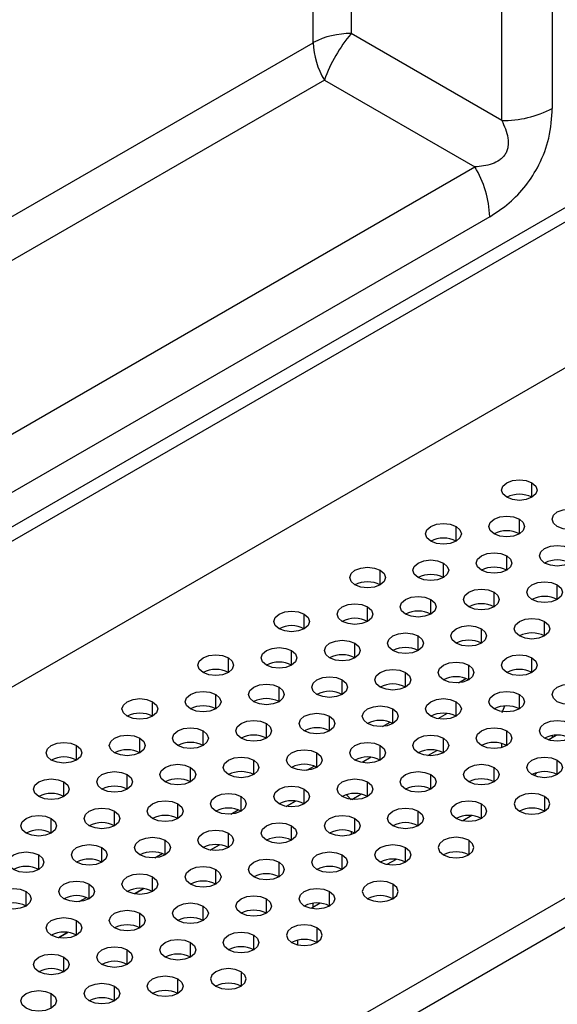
# Model space of a CAD drawing. Header units: millimetres. Extents: x 0 to 1118, y 0 to 864.
# Tile 267 of 304: x 986.3 to 991.31, y 697.67 to 706.85. Entities that reach past the tile are written whole.
import ezdxf

# ---------------------------------------------------------------- set-up
doc = ezdxf.new("R2010")
doc.units = ezdxf.units.MM

msp = doc.modelspace()

# ---------------------------------------------------------------- linework, layer by layer
at = {"color": 7, "linetype": 'Continuous', "lineweight": 25}
for p, q in [((991.2605, 731.2698), (991.2605, 706.0256)), ((990.7891, 705.9129), (990.7891, 731.157)), ((989.3867, 720.4016), (989.3867, 706.7226)), ((989.0332, 706.638), (989.0332, 720.3171)), ((922.087, 665.1001), (995.1075, 707.2539)), ((922.2048, 665.032), (995.2254, 707.1859)), ((990.7891, 705.9129), (989.3867, 706.7226)), ((970.4699, 695.9217), (989.0332, 706.638)), ((989.1367, 706.2896), (970.5734, 695.5732)), ((989.1367, 706.2896), (990.5391, 705.4799)), ((995.5789, 706.0291), (921.8513, 663.467)), ((926.3793, 668.4412), (990.5391, 705.4799)), ((990.6772, 705.0152), (926.5173, 667.9765)), ((926.1057, 660.9838), (999.8805, 703.5731)), ((926.2471, 660.7933), (999.9748, 703.3554)), ((990.2804, 700.3846), (990.1946, 700.335)), ((990.2805, 700.3846), (990.1946, 700.335)), ((991.2225, 700.1394), (991.2968, 700.1824)), ((989.5733, 699.9764), (989.4875, 699.9268)), ((989.5734, 699.9764), (989.4876, 699.9268)), ((988.8662, 699.5682), (988.7804, 699.5186)), ((990.5121, 699.4326), (990.4267, 699.3832)), ((988.1591, 699.16), (988.0732, 699.1104)), ((989.805, 699.0244), (989.7196, 698.975)), ((987.452, 698.7518), (987.3661, 698.7022)), ((989.0979, 698.6162), (989.0125, 698.5668)), ((986.7449, 698.3436), (986.659, 698.294)), ((988.885, 698.27), (988.885, 698.2288)), ((989.0618, 698.2526), (989.0618, 698.2462))]:
    msp.add_line(p, q, dxfattribs=at)
at = {"color": 8, "linetype": 'Continuous', "lineweight": 25}
for p, q in [((991.0711, 702.3995), (991.0711, 702.5356)), ((990.364, 701.9913), (990.364, 702.1274)), ((990.9533, 702.0593), (990.9533, 702.1954)), ((990.8354, 701.7192), (990.8354, 701.8552)), ((990.2462, 701.6511), (990.2462, 701.7872)), ((989.6569, 701.5831), (989.6569, 701.7192)), ((991.3068, 701.447), (991.3068, 701.5831)), ((990.7176, 701.379), (990.7176, 701.5151)), ((989.5391, 701.2429), (989.5391, 701.379)), ((990.1283, 701.311), (990.1283, 701.447)), ((988.9498, 701.1749), (988.9498, 701.311)), ((991.189, 701.1068), (991.189, 701.2429)), ((990.0105, 700.9708), (990.0105, 701.1068)), ((990.5997, 701.0388), (990.5997, 701.1749)), ((989.4212, 700.9027), (989.4212, 701.0388)), ((988.832, 700.8347), (988.832, 700.9708)), ((988.2427, 700.7667), (988.2427, 700.9027)), ((990.4819, 700.6986), (990.4819, 700.8347)), ((991.0711, 700.7667), (991.0711, 700.9027)), ((989.8926, 700.6306), (989.8926, 700.7667)), ((989.3034, 700.5626), (989.3034, 700.6986)), ((990.3865, 700.6713), (990.4553, 700.7111)), ((988.1248, 700.4265), (988.1248, 700.5626)), ((988.7141, 700.4945), (988.7141, 700.6306)), ((990.9533, 700.4265), (990.9533, 700.5626)), ((987.5356, 700.3585), (987.5356, 700.4945)), ((990.364, 700.3585), (990.364, 700.4945)), ((989.7748, 700.2904), (989.7748, 700.4265)), ((990.8141, 700.4523), (990.7891, 700.3895)), ((988.5963, 700.1544), (988.5963, 700.2904)), ((989.1855, 700.2224), (989.1855, 700.3585)), ((989.6794, 700.2631), (989.7482, 700.3029)), ((988.007, 700.0863), (988.007, 700.2224)), ((990.8354, 700.0863), (990.8354, 700.2224)), ((987.4177, 700.0183), (987.4177, 700.1544)), ((990.2462, 700.0183), (990.2462, 700.1544)), ((990.7891, 700.0675), (990.7891, 700.1052)), ((991.2605, 700.1787), (991.2605, 700.1614)), ((986.8285, 699.9503), (986.8285, 700.0863)), ((989.0677, 699.8822), (989.0677, 700.0183)), ((989.6569, 699.9503), (989.6569, 700.0863)), ((990.0998, 699.9915), (990.185, 700.0407)), ((988.4784, 699.8142), (988.4784, 699.9503)), ((991.3068, 699.8142), (991.3068, 699.9503)), ((987.2999, 699.6781), (987.2999, 699.8142)), ((987.8891, 699.7462), (987.8891, 699.8822)), ((988.9723, 699.8549), (989.0411, 699.8947)), ((990.1283, 699.6781), (990.1283, 699.8142)), ((990.7176, 699.7462), (990.7176, 699.8822)), ((986.7106, 699.6101), (986.7106, 699.7462)), ((989.5391, 699.6101), (989.5391, 699.7462)), ((988.9498, 699.5421), (988.9498, 699.6781)), ((989.3928, 699.5833), (989.4779, 699.6325)), ((987.7713, 699.406), (987.7713, 699.5421)), ((988.3606, 699.474), (988.3606, 699.6101)), ((988.7805, 699.5186), (988.8664, 699.5681)), ((990.5997, 699.406), (990.5997, 699.5421)), ((991.189, 699.6101), (991.189, 699.474)), ((987.182, 699.338), (987.182, 699.474)), ((988.2652, 699.4467), (988.334, 699.4865)), ((990.0105, 699.338), (990.0105, 699.474)), ((986.5928, 699.2699), (986.5928, 699.406)), ((989.4212, 699.2699), (989.4212, 699.406)), ((988.2427, 699.1339), (988.2427, 699.2699)), ((988.832, 699.2019), (988.832, 699.338)), ((989.3867, 699.2852), (989.3867, 699.2547)), ((987.6534, 699.0658), (987.6534, 699.2019)), ((990.4819, 699.2019), (990.4819, 699.0658)), ((987.0642, 698.9978), (987.0642, 699.1339)), ((988.0734, 699.1104), (988.1593, 699.1599)), ((989.8926, 698.9978), (989.8926, 699.1339)), ((986.4749, 698.9298), (986.4749, 699.0658)), ((987.5581, 699.0385), (987.6269, 699.0783)), ((988.7141, 698.8617), (988.7141, 698.9978)), ((989.3034, 698.9298), (989.3034, 699.0658)), ((988.1248, 698.7937), (988.1248, 698.9298)), ((987.5356, 698.7257), (987.5356, 698.8617)), ((986.3571, 698.5896), (986.3571, 698.7257)), ((986.9463, 698.6576), (986.9463, 698.7937)), ((987.3663, 698.7022), (987.4522, 698.7517)), ((989.1855, 698.5896), (989.1855, 698.7257)), ((989.7748, 698.7937), (989.7748, 698.6576)), ((986.851, 698.6303), (986.9198, 698.6701)), ((988.5963, 698.5216), (988.5963, 698.6576)), ((988.007, 698.4535), (988.007, 698.5896)), ((989.0332, 698.5788), (989.0332, 698.6157)), ((986.8285, 698.3175), (986.8285, 698.4535)), ((987.4177, 698.3855), (987.4177, 698.5216)), ((989.0677, 698.3855), (989.0677, 698.2494)), ((986.6592, 698.294), (986.7451, 698.3435)), ((988.4784, 698.1814), (988.4784, 698.3175)), ((987.2999, 698.0453), (987.2999, 698.1814)), ((987.8891, 698.1134), (987.8891, 698.2494)), ((986.7106, 697.9773), (986.7106, 698.1134)), ((987.7713, 697.7732), (987.7713, 697.9093)), ((988.3606, 697.9773), (988.3606, 697.8412)), ((987.182, 697.7051), (987.182, 697.8412)), ((986.5928, 697.6371), (986.5928, 697.7732))]:
    msp.add_line(p, q, dxfattribs=at)
at = {"color": 7, "linetype": 'Continuous', "lineweight": 25, "flags": 128}
for points in [[(990.8354, 702.3995), (990.7993, 702.4307), (990.7866, 702.4675), (990.7993, 702.5043), (990.8354, 702.5356), (990.8895, 702.5564), (990.9533, 702.5637), (991.0171, 702.5564), (991.0711, 702.5356)], [(991.0711, 702.5356), (991.1073, 702.5043), (991.1199, 702.4675), (991.1073, 702.4307), (991.0711, 702.3995), (991.0171, 702.3786), (990.9533, 702.3713), (990.8895, 702.3786), (990.8354, 702.3995)], [(991.3068, 702.1274), (991.2707, 702.1586), (991.258, 702.1954), (991.2707, 702.2322), (991.3068, 702.2634), (991.3609, 702.2843), (991.4247, 702.2916), (991.4885, 702.2843), (991.5425, 702.2634)], [(990.7176, 702.0593), (990.6814, 702.0905), (990.6688, 702.1274), (990.6814, 702.1642), (990.7176, 702.1954), (990.7716, 702.2163), (990.8354, 702.2236), (990.8992, 702.2163), (990.9533, 702.1954)], [(991.5425, 702.2634), (991.5787, 702.2322), (991.5913, 702.1954), (991.5787, 702.1586), (991.5425, 702.1274), (991.4885, 702.1065), (991.4247, 702.0992), (991.3609, 702.1065), (991.3068, 702.1274)], [(990.1283, 701.9913), (990.0922, 702.0225), (990.0795, 702.0593), (990.0922, 702.0961), (990.1283, 702.1274), (990.1824, 702.1482), (990.2462, 702.1555), (990.31, 702.1482), (990.364, 702.1274)], [(990.364, 702.1274), (990.4001, 702.0961), (990.4128, 702.0593), (990.4001, 702.0225), (990.364, 701.9913), (990.31, 701.9704), (990.2462, 701.9631), (990.1824, 701.9704), (990.1283, 701.9913)], [(990.9533, 702.1954), (990.9894, 702.1642), (991.0021, 702.1274), (990.9894, 702.0905), (990.9533, 702.0593), (990.8992, 702.0385), (990.8354, 702.0311), (990.7716, 702.0385), (990.7176, 702.0593)], [(991.189, 701.7872), (991.1528, 701.8184), (991.1402, 701.8552), (991.1528, 701.892), (991.189, 701.9233), (991.243, 701.9441), (991.3068, 701.9514), (991.3706, 701.9441), (991.4247, 701.9233)], [(990.5997, 701.7192), (990.5636, 701.7504), (990.5509, 701.7872), (990.5636, 701.824), (990.5997, 701.8552), (990.6538, 701.8761), (990.7176, 701.8834), (990.7814, 701.8761), (990.8354, 701.8552)], [(990.8354, 701.8552), (990.8716, 701.824), (990.8842, 701.7872), (990.8716, 701.7504), (990.8354, 701.7192), (990.7814, 701.6983), (990.7176, 701.691), (990.6538, 701.6983), (990.5997, 701.7192)], [(991.4247, 701.9233), (991.4608, 701.892), (991.4735, 701.8552), (991.4608, 701.8184), (991.4247, 701.7872), (991.3706, 701.7663), (991.3068, 701.759), (991.243, 701.7663), (991.189, 701.7872)], [(989.4212, 701.5831), (989.3851, 701.6143), (989.3724, 701.6511), (989.3851, 701.6879), (989.4212, 701.7192), (989.4753, 701.74), (989.5391, 701.7473), (989.6028, 701.74), (989.6569, 701.7192)], [(990.0105, 701.6511), (989.9743, 701.6823), (989.9617, 701.7192), (989.9743, 701.756), (990.0105, 701.7872), (990.0645, 701.808), (990.1283, 701.8154), (990.1921, 701.808), (990.2462, 701.7872)], [(990.2462, 701.7872), (990.2823, 701.756), (990.295, 701.7192), (990.2823, 701.6823), (990.2462, 701.6511), (990.1921, 701.6303), (990.1283, 701.6229), (990.0645, 701.6303), (990.0105, 701.6511)], [(989.6569, 701.7192), (989.693, 701.6879), (989.7057, 701.6511), (989.693, 701.6143), (989.6569, 701.5831), (989.6028, 701.5622), (989.5391, 701.5549), (989.4753, 701.5622), (989.4212, 701.5831)], [(991.0711, 701.447), (991.035, 701.4782), (991.0223, 701.5151), (991.035, 701.5519), (991.0711, 701.5831), (991.1252, 701.6039), (991.189, 701.6113), (991.2528, 701.6039), (991.3068, 701.5831)], [(991.3068, 701.5831), (991.343, 701.5519), (991.3556, 701.5151), (991.343, 701.4782), (991.3068, 701.447), (991.2528, 701.4262), (991.189, 701.4188), (991.1252, 701.4262), (991.0711, 701.447)], [(989.8926, 701.311), (989.8565, 701.3422), (989.8438, 701.379), (989.8565, 701.4158), (989.8926, 701.447), (989.9467, 701.4679), (990.0105, 701.4752), (990.0742, 701.4679), (990.1283, 701.447)], [(990.4819, 701.379), (990.4457, 701.4102), (990.4331, 701.447), (990.4457, 701.4838), (990.4819, 701.5151), (990.5359, 701.5359), (990.5997, 701.5432), (990.6635, 701.5359), (990.7176, 701.5151)], [(990.7176, 701.5151), (990.7537, 701.4838), (990.7664, 701.447), (990.7537, 701.4102), (990.7176, 701.379), (990.6635, 701.3581), (990.5997, 701.3508), (990.5359, 701.3581), (990.4819, 701.379)], [(989.3034, 701.2429), (989.2672, 701.2741), (989.2545, 701.311), (989.2672, 701.3478), (989.3034, 701.379), (989.3574, 701.3998), (989.4212, 701.4072), (989.485, 701.3998), (989.5391, 701.379)], [(989.5391, 701.379), (989.5752, 701.3478), (989.5879, 701.311), (989.5752, 701.2741), (989.5391, 701.2429), (989.485, 701.2221), (989.4212, 701.2147), (989.3574, 701.2221), (989.3034, 701.2429)], [(990.1283, 701.447), (990.1644, 701.4158), (990.1771, 701.379), (990.1644, 701.3422), (990.1283, 701.311), (990.0742, 701.2901), (990.0105, 701.2828), (989.9467, 701.2901), (989.8926, 701.311)], [(988.7141, 701.1749), (988.678, 701.2061), (988.6653, 701.2429), (988.678, 701.2797), (988.7141, 701.311), (988.7682, 701.3318), (988.832, 701.3391), (988.8957, 701.3318), (988.9498, 701.311)], [(988.9498, 701.311), (988.9859, 701.2797), (988.9986, 701.2429), (988.9859, 701.2061), (988.9498, 701.1749), (988.8957, 701.154), (988.832, 701.1467), (988.7682, 701.154), (988.7141, 701.1749)], [(990.364, 701.0388), (990.3279, 701.07), (990.3152, 701.1068), (990.3279, 701.1437), (990.364, 701.1749), (990.4181, 701.1957), (990.4819, 701.2031), (990.5457, 701.1957), (990.5997, 701.1749)], [(990.9533, 701.1068), (990.9171, 701.1381), (990.9045, 701.1749), (990.9171, 701.2117), (990.9533, 701.2429), (991.0073, 701.2638), (991.0711, 701.2711), (991.1349, 701.2638), (991.189, 701.2429)], [(991.189, 701.2429), (991.2251, 701.2117), (991.2378, 701.1749), (991.2251, 701.1381), (991.189, 701.1068), (991.1349, 701.086), (991.0711, 701.0787), (991.0073, 701.086), (990.9533, 701.1068)], [(989.7748, 700.9708), (989.7386, 701.002), (989.7259, 701.0388), (989.7386, 701.0756), (989.7748, 701.1068), (989.8288, 701.1277), (989.8926, 701.135), (989.9564, 701.1277), (990.0105, 701.1068)], [(990.0105, 701.1068), (990.0466, 701.0756), (990.0593, 701.0388), (990.0466, 701.002), (990.0105, 700.9708), (989.9564, 700.9499), (989.8926, 700.9426), (989.8288, 700.9499), (989.7748, 700.9708)], [(990.5997, 701.1749), (990.6359, 701.1437), (990.6485, 701.1068), (990.6359, 701.07), (990.5997, 701.0388), (990.5457, 701.018), (990.4819, 701.0106), (990.4181, 701.018), (990.364, 701.0388)], [(989.1855, 700.9027), (989.1494, 700.934), (989.1367, 700.9708), (989.1494, 701.0076), (989.1855, 701.0388), (989.2396, 701.0597), (989.3034, 701.067), (989.3671, 701.0597), (989.4212, 701.0388)], [(989.4212, 701.0388), (989.4573, 701.0076), (989.47, 700.9708), (989.4573, 700.934), (989.4212, 700.9027), (989.3671, 700.8819), (989.3034, 700.8746), (989.2396, 700.8819), (989.1855, 700.9027)], [(988.007, 700.7667), (987.9709, 700.7979), (987.9582, 700.8347), (987.9709, 700.8715), (988.007, 700.9027), (988.0611, 700.9236), (988.1248, 700.9309), (988.1886, 700.9236), (988.2427, 700.9027)], [(988.5963, 700.8347), (988.5601, 700.8659), (988.5474, 700.9027), (988.5601, 700.9396), (988.5963, 700.9708), (988.6503, 700.9916), (988.7141, 700.999), (988.7779, 700.9916), (988.832, 700.9708)], [(988.832, 700.9708), (988.8681, 700.9396), (988.8808, 700.9027), (988.8681, 700.8659), (988.832, 700.8347), (988.7779, 700.8139), (988.7141, 700.8065), (988.6503, 700.8139), (988.5963, 700.8347)], [(990.8354, 700.7667), (990.7993, 700.7979), (990.7866, 700.8347), (990.7993, 700.8715), (990.8354, 700.9027), (990.8895, 700.9236), (990.9533, 700.9309), (991.0171, 700.9236), (991.0711, 700.9027)], [(988.2427, 700.9027), (988.2788, 700.8715), (988.2915, 700.8347), (988.2788, 700.7979), (988.2427, 700.7667), (988.1886, 700.7458), (988.1248, 700.7385), (988.0611, 700.7458), (988.007, 700.7667)], [(990.2462, 700.6986), (990.21, 700.7299), (990.1974, 700.7667), (990.21, 700.8035), (990.2462, 700.8347), (990.3002, 700.8556), (990.364, 700.8629), (990.4278, 700.8556), (990.4819, 700.8347)], [(990.4819, 700.8347), (990.518, 700.8035), (990.5307, 700.7667), (990.518, 700.7299), (990.4819, 700.6986), (990.4278, 700.6778), (990.364, 700.6705), (990.3002, 700.6778), (990.2462, 700.6986)], [(991.0711, 700.9027), (991.1073, 700.8715), (991.1199, 700.8347), (991.1073, 700.7979), (991.0711, 700.7667), (991.0171, 700.7458), (990.9533, 700.7385), (990.8895, 700.7458), (990.8354, 700.7667)], [(989.6569, 700.6306), (989.6208, 700.6618), (989.6081, 700.6986), (989.6208, 700.7355), (989.6569, 700.7667), (989.711, 700.7875), (989.7748, 700.7949), (989.8385, 700.7875), (989.8926, 700.7667)], [(989.8926, 700.7667), (989.9287, 700.7355), (989.9414, 700.6986), (989.9287, 700.6618), (989.8926, 700.6306), (989.8385, 700.6098), (989.7748, 700.6024), (989.711, 700.6098), (989.6569, 700.6306)], [(988.4784, 700.4945), (988.4423, 700.5258), (988.4296, 700.5626), (988.4423, 700.5994), (988.4784, 700.6306), (988.5325, 700.6515), (988.5963, 700.6588), (988.66, 700.6515), (988.7141, 700.6306)], [(989.0677, 700.5626), (989.0315, 700.5938), (989.0188, 700.6306), (989.0315, 700.6674), (989.0677, 700.6986), (989.1217, 700.7195), (989.1855, 700.7268), (989.2493, 700.7195), (989.3034, 700.6986)], [(989.3034, 700.6986), (989.3395, 700.6674), (989.3522, 700.6306), (989.3395, 700.5938), (989.3034, 700.5626), (989.2493, 700.5417), (989.1855, 700.5344), (989.1217, 700.5417), (989.0677, 700.5626)], [(991.3068, 700.4945), (991.2707, 700.5258), (991.258, 700.5626), (991.2707, 700.5994), (991.3068, 700.6306), (991.3609, 700.6515), (991.4247, 700.6588), (991.4885, 700.6515), (991.5425, 700.6306)], [(987.8891, 700.4265), (987.853, 700.4577), (987.8403, 700.4945), (987.853, 700.5314), (987.8891, 700.5626), (987.9432, 700.5834), (988.007, 700.5908), (988.0708, 700.5834), (988.1248, 700.5626)], [(988.1248, 700.5626), (988.161, 700.5314), (988.1737, 700.4945), (988.161, 700.4577), (988.1248, 700.4265), (988.0708, 700.4057), (988.007, 700.3983), (987.9432, 700.4057), (987.8891, 700.4265)], [(988.7141, 700.6306), (988.7502, 700.5994), (988.7629, 700.5626), (988.7502, 700.5258), (988.7141, 700.4945), (988.66, 700.4737), (988.5963, 700.4664), (988.5325, 700.4737), (988.4784, 700.4945)], [(990.7176, 700.4265), (990.6814, 700.4577), (990.6688, 700.4945), (990.6814, 700.5314), (990.7176, 700.5626), (990.7716, 700.5834), (990.8354, 700.5908), (990.8992, 700.5834), (990.9533, 700.5626)], [(990.9533, 700.5626), (990.9894, 700.5314), (991.0021, 700.4945), (990.9894, 700.4577), (990.9533, 700.4265), (990.8992, 700.4057), (990.8354, 700.3983), (990.7716, 700.4057), (990.7176, 700.4265)], [(991.5425, 700.6306), (991.5787, 700.5994), (991.5913, 700.5626), (991.5787, 700.5258), (991.5425, 700.4945), (991.4885, 700.4737), (991.4247, 700.4664), (991.3609, 700.4737), (991.3068, 700.4945)], [(987.2999, 700.3585), (987.2638, 700.3897), (987.2511, 700.4265), (987.2638, 700.4633), (987.2999, 700.4945), (987.354, 700.5154), (987.4177, 700.5227), (987.4815, 700.5154), (987.5356, 700.4945)], [(987.5356, 700.4945), (987.5717, 700.4633), (987.5844, 700.4265), (987.5717, 700.3897), (987.5356, 700.3585), (987.4815, 700.3376), (987.4177, 700.3303), (987.354, 700.3376), (987.2999, 700.3585)], [(990.1283, 700.3585), (990.0922, 700.3897), (990.0795, 700.4265), (990.0922, 700.4633), (990.1283, 700.4945), (990.1824, 700.5154), (990.2462, 700.5227), (990.31, 700.5154), (990.364, 700.4945)], [(990.364, 700.4945), (990.4001, 700.4633), (990.4128, 700.4265), (990.4001, 700.3897), (990.364, 700.3585), (990.31, 700.3376), (990.2462, 700.3303), (990.1824, 700.3376), (990.1283, 700.3585)], [(988.9498, 700.2224), (988.9137, 700.2536), (988.901, 700.2904), (988.9137, 700.3273), (988.9498, 700.3585), (989.0039, 700.3793), (989.0677, 700.3867), (989.1314, 700.3793), (989.1855, 700.3585)], [(989.5391, 700.2904), (989.5029, 700.3217), (989.4902, 700.3585), (989.5029, 700.3953), (989.5391, 700.4265), (989.5931, 700.4474), (989.6569, 700.4547), (989.7207, 700.4474), (989.7748, 700.4265)], [(989.7748, 700.4265), (989.8109, 700.3953), (989.8236, 700.3585), (989.8109, 700.3217), (989.7748, 700.2904), (989.7207, 700.2696), (989.6569, 700.2623), (989.5931, 700.2696), (989.5391, 700.2904)], [(988.3606, 700.1544), (988.3244, 700.1856), (988.3117, 700.2224), (988.3244, 700.2592), (988.3606, 700.2904), (988.4146, 700.3113), (988.4784, 700.3186), (988.5422, 700.3113), (988.5963, 700.2904)], [(988.5963, 700.2904), (988.6324, 700.2592), (988.6451, 700.2224), (988.6324, 700.1856), (988.5963, 700.1544), (988.5422, 700.1335), (988.4784, 700.1262), (988.4146, 700.1335), (988.3606, 700.1544)], [(989.1855, 700.3585), (989.2216, 700.3273), (989.2343, 700.2904), (989.2216, 700.2536), (989.1855, 700.2224), (989.1314, 700.2016), (989.0677, 700.1942), (989.0039, 700.2016), (988.9498, 700.2224)], [(991.189, 700.1544), (991.1528, 700.1856), (991.1402, 700.2224), (991.1528, 700.2592), (991.189, 700.2904), (991.243, 700.3113), (991.3068, 700.3186), (991.3706, 700.3113), (991.4247, 700.2904)], [(991.4247, 700.2904), (991.4608, 700.2592), (991.4735, 700.2224), (991.4608, 700.1856), (991.4247, 700.1544), (991.3706, 700.1335), (991.3068, 700.1262), (991.243, 700.1335), (991.189, 700.1544)], [(987.182, 700.0183), (987.1459, 700.0495), (987.1332, 700.0863), (987.1459, 700.1232), (987.182, 700.1544), (987.2361, 700.1752), (987.2999, 700.1826), (987.3637, 700.1752), (987.4177, 700.1544)], [(987.7713, 700.0863), (987.7352, 700.1176), (987.7225, 700.1544), (987.7352, 700.1912), (987.7713, 700.2224), (987.8254, 700.2433), (987.8891, 700.2506), (987.9529, 700.2433), (988.007, 700.2224)], [(988.007, 700.2224), (988.0431, 700.1912), (988.0558, 700.1544), (988.0431, 700.1176), (988.007, 700.0863), (987.9529, 700.0655), (987.8891, 700.0582), (987.8254, 700.0655), (987.7713, 700.0863)], [(990.0105, 700.0183), (989.9743, 700.0495), (989.9617, 700.0863), (989.9743, 700.1232), (990.0105, 700.1544), (990.0645, 700.1752), (990.1283, 700.1826), (990.1921, 700.1752), (990.2462, 700.1544)], [(990.5997, 700.0863), (990.5636, 700.1176), (990.5509, 700.1544), (990.5636, 700.1912), (990.5997, 700.2224), (990.6538, 700.2433), (990.7176, 700.2506), (990.7814, 700.2433), (990.8354, 700.2224)], [(990.8354, 700.2224), (990.8716, 700.1912), (990.8842, 700.1544), (990.8716, 700.1176), (990.8354, 700.0863), (990.7814, 700.0655), (990.7176, 700.0582), (990.6538, 700.0655), (990.5997, 700.0863)], [(986.5928, 699.9503), (986.5567, 699.9815), (986.544, 700.0183), (986.5567, 700.0551), (986.5928, 700.0863), (986.6469, 700.1072), (986.7106, 700.1145), (986.7744, 700.1072), (986.8285, 700.0863)], [(987.4177, 700.1544), (987.4539, 700.1232), (987.4666, 700.0863), (987.4539, 700.0495), (987.4177, 700.0183), (987.3637, 699.9974), (987.2999, 699.9901), (987.2361, 699.9974), (987.182, 700.0183)], [(989.4212, 699.9503), (989.3851, 699.9815), (989.3724, 700.0183), (989.3851, 700.0551), (989.4212, 700.0863), (989.4753, 700.1072), (989.5391, 700.1145), (989.6028, 700.1072), (989.6569, 700.0863)], [(990.2462, 700.1544), (990.2823, 700.1232), (990.295, 700.0863), (990.2823, 700.0495), (990.2462, 700.0183), (990.1921, 699.9974), (990.1283, 699.9901), (990.0645, 699.9974), (990.0105, 700.0183)], [(986.8285, 700.0863), (986.8646, 700.0551), (986.8773, 700.0183), (986.8646, 699.9815), (986.8285, 699.9503), (986.7744, 699.9294), (986.7106, 699.9221), (986.6469, 699.9294), (986.5928, 699.9503)], [(988.832, 699.8822), (988.7958, 699.9135), (988.7831, 699.9503), (988.7958, 699.9871), (988.832, 700.0183), (988.886, 700.0392), (988.9498, 700.0465), (989.0136, 700.0392), (989.0677, 700.0183)], [(989.0677, 700.0183), (989.1038, 699.9871), (989.1165, 699.9503), (989.1038, 699.9135), (989.0677, 699.8822), (989.0136, 699.8614), (988.9498, 699.8541), (988.886, 699.8614), (988.832, 699.8822)], [(989.6569, 700.0863), (989.693, 700.0551), (989.7057, 700.0183), (989.693, 699.9815), (989.6569, 699.9503), (989.6028, 699.9294), (989.5391, 699.9221), (989.4753, 699.9294), (989.4212, 699.9503)], [(987.6534, 699.7462), (987.6173, 699.7774), (987.6046, 699.8142), (987.6173, 699.851), (987.6534, 699.8822), (987.7075, 699.9031), (987.7713, 699.9104), (987.8351, 699.9031), (987.8891, 699.8822)], [(988.2427, 699.8142), (988.2066, 699.8454), (988.1939, 699.8822), (988.2066, 699.9191), (988.2427, 699.9503), (988.2968, 699.9711), (988.3606, 699.9785), (988.4243, 699.9711), (988.4784, 699.9503)], [(988.4784, 699.9503), (988.5145, 699.9191), (988.5272, 699.8822), (988.5145, 699.8454), (988.4784, 699.8142), (988.4243, 699.7933), (988.3606, 699.786), (988.2968, 699.7933), (988.2427, 699.8142)], [(990.4819, 699.7462), (990.4457, 699.7774), (990.4331, 699.8142), (990.4457, 699.851), (990.4819, 699.8822), (990.5359, 699.9031), (990.5997, 699.9104), (990.6635, 699.9031), (990.7176, 699.8822)], [(991.0711, 699.8142), (991.035, 699.8454), (991.0223, 699.8822), (991.035, 699.9191), (991.0711, 699.9503), (991.1252, 699.9711), (991.189, 699.9785), (991.2528, 699.9711), (991.3068, 699.9503)], [(991.3068, 699.9503), (991.343, 699.9191), (991.3556, 699.8822), (991.343, 699.8454), (991.3068, 699.8142), (991.2528, 699.7933), (991.189, 699.786), (991.1252, 699.7933), (991.0711, 699.8142)], [(987.0642, 699.6781), (987.0281, 699.7093), (987.0154, 699.7462), (987.0281, 699.783), (987.0642, 699.8142), (987.1183, 699.8351), (987.182, 699.8424), (987.2458, 699.8351), (987.2999, 699.8142)], [(987.2999, 699.8142), (987.336, 699.783), (987.3487, 699.7462), (987.336, 699.7093), (987.2999, 699.6781), (987.2458, 699.6573), (987.182, 699.65), (987.1183, 699.6573), (987.0642, 699.6781)], [(987.8891, 699.8822), (987.9253, 699.851), (987.938, 699.8142), (987.9253, 699.7774), (987.8891, 699.7462), (987.8351, 699.7253), (987.7713, 699.718), (987.7075, 699.7253), (987.6534, 699.7462)], [(989.8926, 699.6781), (989.8565, 699.7093), (989.8438, 699.7462), (989.8565, 699.783), (989.8926, 699.8142), (989.9467, 699.8351), (990.0105, 699.8424), (990.0742, 699.8351), (990.1283, 699.8142)], [(990.1283, 699.8142), (990.1644, 699.783), (990.1771, 699.7462), (990.1644, 699.7093), (990.1283, 699.6781), (990.0742, 699.6573), (990.0105, 699.65), (989.9467, 699.6573), (989.8926, 699.6781)], [(990.7176, 699.8822), (990.7537, 699.851), (990.7664, 699.8142), (990.7537, 699.7774), (990.7176, 699.7462), (990.6635, 699.7253), (990.5997, 699.718), (990.5359, 699.7253), (990.4819, 699.7462)], [(991.1198, 699.8337), (991.099, 699.8123), (991.0915, 699.8042)], [(986.4749, 699.6101), (986.4388, 699.6413), (986.4261, 699.6781), (986.4388, 699.715), (986.4749, 699.7462), (986.529, 699.767), (986.5928, 699.7743), (986.6566, 699.767), (986.7106, 699.7462)], [(986.7106, 699.7462), (986.7468, 699.715), (986.7595, 699.6781), (986.7468, 699.6413), (986.7106, 699.6101), (986.6566, 699.5892), (986.5928, 699.5819), (986.529, 699.5892), (986.4749, 699.6101)], [(989.3034, 699.6101), (989.2672, 699.6413), (989.2545, 699.6781), (989.2672, 699.715), (989.3034, 699.7462), (989.3574, 699.767), (989.4212, 699.7743), (989.485, 699.767), (989.5391, 699.7462)], [(989.5391, 699.7462), (989.5752, 699.715), (989.5879, 699.6781), (989.5752, 699.6413), (989.5391, 699.6101), (989.485, 699.5892), (989.4212, 699.5819), (989.3574, 699.5892), (989.3034, 699.6101)], [(988.1248, 699.474), (988.0887, 699.5052), (988.076, 699.5421), (988.0887, 699.5789), (988.1248, 699.6101), (988.1789, 699.631), (988.2427, 699.6383), (988.3065, 699.631), (988.3606, 699.6101)], [(988.7141, 699.5421), (988.678, 699.5733), (988.6653, 699.6101), (988.678, 699.6469), (988.7141, 699.6781), (988.7682, 699.699), (988.832, 699.7063), (988.8957, 699.699), (988.9498, 699.6781)], [(988.9498, 699.6781), (988.9859, 699.6469), (988.9986, 699.6101), (988.9859, 699.5733), (988.9498, 699.5421), (988.8957, 699.5212), (988.832, 699.5139), (988.7682, 699.5212), (988.7141, 699.5421)], [(991.189, 699.6101), (991.1349, 699.631), (991.0711, 699.6383), (991.0073, 699.631), (990.9533, 699.6101), (990.9171, 699.5789), (990.9045, 699.5421), (990.9171, 699.5052), (990.9533, 699.474)], [(987.5356, 699.406), (987.4995, 699.4372), (987.4868, 699.474), (987.4995, 699.5109), (987.5356, 699.5421), (987.5897, 699.5629), (987.6534, 699.5702), (987.7172, 699.5629), (987.7713, 699.5421)], [(987.7713, 699.5421), (987.8074, 699.5109), (987.8201, 699.474), (987.8074, 699.4372), (987.7713, 699.406), (987.7172, 699.3851), (987.6534, 699.3778), (987.5897, 699.3851), (987.5356, 699.406)], [(988.3606, 699.6101), (988.3967, 699.5789), (988.4094, 699.5421), (988.3967, 699.5052), (988.3606, 699.474), (988.3065, 699.4532), (988.2427, 699.4459), (988.1789, 699.4532), (988.1248, 699.474)], [(990.364, 699.406), (990.3279, 699.4372), (990.3152, 699.474), (990.3279, 699.5109), (990.364, 699.5421), (990.4181, 699.5629), (990.4819, 699.5702), (990.5457, 699.5629), (990.5997, 699.5421)], [(990.5997, 699.5421), (990.6359, 699.5109), (990.6485, 699.474), (990.6359, 699.4372), (990.5997, 699.406), (990.5457, 699.3851), (990.4819, 699.3778), (990.4181, 699.3851), (990.364, 699.406)], [(990.9533, 699.474), (991.0073, 699.4532), (991.0711, 699.4459), (991.1349, 699.4532), (991.189, 699.474), (991.2251, 699.5052), (991.2378, 699.5421), (991.2251, 699.5789), (991.189, 699.6101)], [(986.9463, 699.338), (986.9102, 699.3692), (986.8975, 699.406), (986.9102, 699.4428), (986.9463, 699.474), (987.0004, 699.4949), (987.0642, 699.5022), (987.128, 699.4949), (987.182, 699.474)], [(987.182, 699.474), (987.2182, 699.4428), (987.2309, 699.406), (987.2182, 699.3692), (987.182, 699.338), (987.128, 699.3171), (987.0642, 699.3098), (987.0004, 699.3171), (986.9463, 699.338)], [(989.7748, 699.338), (989.7386, 699.3692), (989.7259, 699.406), (989.7386, 699.4428), (989.7748, 699.474), (989.8288, 699.4949), (989.8926, 699.5022), (989.9564, 699.4949), (990.0105, 699.474)], [(990.0105, 699.474), (990.0466, 699.4428), (990.0593, 699.406), (990.0466, 699.3692), (990.0105, 699.338), (989.9564, 699.3171), (989.8926, 699.3098), (989.8288, 699.3171), (989.7748, 699.338)], [(986.3571, 699.2699), (986.321, 699.3011), (986.3083, 699.338), (986.321, 699.3748), (986.3571, 699.406), (986.4112, 699.4269), (986.4749, 699.4342), (986.5387, 699.4269), (986.5928, 699.406)], [(986.5928, 699.406), (986.6289, 699.3748), (986.6416, 699.338), (986.6289, 699.3011), (986.5928, 699.2699), (986.5387, 699.2491), (986.4749, 699.2418), (986.4112, 699.2491), (986.3571, 699.2699)], [(988.5963, 699.2019), (988.5601, 699.2331), (988.5474, 699.2699), (988.5601, 699.3068), (988.5963, 699.338), (988.6503, 699.3588), (988.7141, 699.3661), (988.7779, 699.3588), (988.832, 699.338)], [(989.1855, 699.2699), (989.1494, 699.3011), (989.1367, 699.338), (989.1494, 699.3748), (989.1855, 699.406), (989.2396, 699.4269), (989.3034, 699.4342), (989.3671, 699.4269), (989.4212, 699.406)], [(989.4212, 699.406), (989.4573, 699.3748), (989.47, 699.338), (989.4573, 699.3011), (989.4212, 699.2699), (989.3671, 699.2491), (989.3034, 699.2418), (989.2396, 699.2491), (989.1855, 699.2699)], [(988.007, 699.1339), (987.9709, 699.1651), (987.9582, 699.2019), (987.9709, 699.2387), (988.007, 699.2699), (988.0611, 699.2908), (988.1248, 699.2981), (988.1886, 699.2908), (988.2427, 699.2699)], [(988.2427, 699.2699), (988.2788, 699.2387), (988.2915, 699.2019), (988.2788, 699.1651), (988.2427, 699.1339), (988.1886, 699.113), (988.1248, 699.1057), (988.0611, 699.113), (988.007, 699.1339)], [(988.832, 699.338), (988.8681, 699.3068), (988.8808, 699.2699), (988.8681, 699.2331), (988.832, 699.2019), (988.7779, 699.181), (988.7141, 699.1737), (988.6503, 699.181), (988.5963, 699.2019)], [(987.4177, 699.0658), (987.3816, 699.097), (987.3689, 699.1339), (987.3816, 699.1707), (987.4177, 699.2019), (987.4718, 699.2228), (987.5356, 699.2301), (987.5994, 699.2228), (987.6534, 699.2019)], [(987.6534, 699.2019), (987.6896, 699.1707), (987.7023, 699.1339), (987.6896, 699.097), (987.6534, 699.0658), (987.5994, 699.045), (987.5356, 699.0376), (987.4718, 699.045), (987.4177, 699.0658)], [(990.4819, 699.2019), (990.4278, 699.2228), (990.364, 699.2301), (990.3002, 699.2228), (990.2462, 699.2019), (990.21, 699.1707), (990.1974, 699.1339), (990.21, 699.097), (990.2462, 699.0658)], [(990.2462, 699.0658), (990.3002, 699.045), (990.364, 699.0376), (990.4278, 699.045), (990.4819, 699.0658), (990.518, 699.097), (990.5307, 699.1339), (990.518, 699.1707), (990.4819, 699.2019)], [(986.2392, 698.9298), (986.2031, 698.961), (986.1904, 698.9978), (986.2031, 699.0346), (986.2392, 699.0658), (986.2933, 699.0867), (986.3571, 699.094), (986.4209, 699.0867), (986.4749, 699.0658)], [(986.8285, 698.9978), (986.7924, 699.029), (986.7797, 699.0658), (986.7924, 699.1026), (986.8285, 699.1339), (986.8826, 699.1547), (986.9463, 699.162), (987.0101, 699.1547), (987.0642, 699.1339)], [(987.0642, 699.1339), (987.1003, 699.1026), (987.113, 699.0658), (987.1003, 699.029), (987.0642, 698.9978), (987.0101, 698.9769), (986.9463, 698.9696), (986.8826, 698.9769), (986.8285, 698.9978)], [(989.0677, 698.9298), (989.0315, 698.961), (989.0188, 698.9978), (989.0315, 699.0346), (989.0677, 699.0658), (989.1217, 699.0867), (989.1855, 699.094), (989.2493, 699.0867), (989.3034, 699.0658)], [(989.6569, 698.9978), (989.6208, 699.029), (989.6081, 699.0658), (989.6208, 699.1026), (989.6569, 699.1339), (989.711, 699.1547), (989.7748, 699.162), (989.8385, 699.1547), (989.8926, 699.1339)], [(989.8926, 699.1339), (989.9287, 699.1026), (989.9414, 699.0658), (989.9287, 699.029), (989.8926, 698.9978), (989.8385, 698.9769), (989.7748, 698.9696), (989.711, 698.9769), (989.6569, 698.9978)], [(986.4749, 699.0658), (986.5111, 699.0346), (986.5237, 698.9978), (986.5111, 698.961), (986.4749, 698.9298), (986.4209, 698.9089), (986.3571, 698.9016), (986.2933, 698.9089), (986.2392, 698.9298)], [(988.4784, 698.8617), (988.4423, 698.8929), (988.4296, 698.9298), (988.4423, 698.9666), (988.4784, 698.9978), (988.5325, 699.0187), (988.5963, 699.026), (988.66, 699.0187), (988.7141, 698.9978)], [(988.7141, 698.9978), (988.7502, 698.9666), (988.7629, 698.9298), (988.7502, 698.8929), (988.7141, 698.8617), (988.66, 698.8409), (988.5963, 698.8335), (988.5325, 698.8409), (988.4784, 698.8617)], [(989.3034, 699.0658), (989.3395, 699.0346), (989.3522, 698.9978), (989.3395, 698.961), (989.3034, 698.9298), (989.2493, 698.9089), (989.1855, 698.9016), (989.1217, 698.9089), (989.0677, 698.9298)], [(987.8891, 698.7937), (987.853, 698.8249), (987.8403, 698.8617), (987.853, 698.8985), (987.8891, 698.9298), (987.9432, 698.9506), (988.007, 698.9579), (988.0708, 698.9506), (988.1248, 698.9298)], [(988.1248, 698.9298), (988.161, 698.8985), (988.1737, 698.8617), (988.161, 698.8249), (988.1248, 698.7937), (988.0708, 698.7728), (988.007, 698.7655), (987.9432, 698.7728), (987.8891, 698.7937)], [(986.7106, 698.6576), (986.6745, 698.6888), (986.6618, 698.7257), (986.6745, 698.7625), (986.7106, 698.7937), (986.7647, 698.8145), (986.8285, 698.8219), (986.8923, 698.8145), (986.9463, 698.7937)], [(987.2999, 698.7257), (987.2638, 698.7569), (987.2511, 698.7937), (987.2638, 698.8305), (987.2999, 698.8617), (987.354, 698.8826), (987.4177, 698.8899), (987.4815, 698.8826), (987.5356, 698.8617)], [(987.5356, 698.8617), (987.5717, 698.8305), (987.5844, 698.7937), (987.5717, 698.7569), (987.5356, 698.7257), (987.4815, 698.7048), (987.4177, 698.6975), (987.354, 698.7048), (987.2999, 698.7257)], [(989.7748, 698.7937), (989.7207, 698.8145), (989.6569, 698.8219), (989.5931, 698.8145), (989.5391, 698.7937), (989.5029, 698.7625), (989.4902, 698.7257), (989.5029, 698.6888), (989.5391, 698.6576)], [(986.1214, 698.5896), (986.0853, 698.6208), (986.0726, 698.6576), (986.0853, 698.6944), (986.1214, 698.7257), (986.1755, 698.7465), (986.2392, 698.7538), (986.303, 698.7465), (986.3571, 698.7257)], [(986.3571, 698.7257), (986.3932, 698.6944), (986.4059, 698.6576), (986.3932, 698.6208), (986.3571, 698.5896), (986.303, 698.5687), (986.2392, 698.5614), (986.1755, 698.5687), (986.1214, 698.5896)], [(986.9463, 698.7937), (986.9825, 698.7625), (986.9952, 698.7257), (986.9825, 698.6888), (986.9463, 698.6576), (986.8923, 698.6368), (986.8285, 698.6294), (986.7647, 698.6368), (986.7106, 698.6576)], [(988.9498, 698.5896), (988.9137, 698.6208), (988.901, 698.6576), (988.9137, 698.6944), (988.9498, 698.7257), (989.0039, 698.7465), (989.0677, 698.7538), (989.1314, 698.7465), (989.1855, 698.7257)], [(989.1855, 698.7257), (989.2216, 698.6944), (989.2343, 698.6576), (989.2216, 698.6208), (989.1855, 698.5896), (989.1314, 698.5687), (989.0677, 698.5614), (989.0039, 698.5687), (988.9498, 698.5896)], [(989.5391, 698.6576), (989.5931, 698.6368), (989.6569, 698.6294), (989.7207, 698.6368), (989.7748, 698.6576), (989.8109, 698.6888), (989.8236, 698.7257), (989.8109, 698.7625), (989.7748, 698.7937)], [(988.3606, 698.5216), (988.3244, 698.5528), (988.3117, 698.5896), (988.3244, 698.6264), (988.3606, 698.6576), (988.4146, 698.6785), (988.4784, 698.6858), (988.5422, 698.6785), (988.5963, 698.6576)], [(988.5963, 698.6576), (988.6324, 698.6264), (988.6451, 698.5896), (988.6324, 698.5528), (988.5963, 698.5216), (988.5422, 698.5007), (988.4784, 698.4934), (988.4146, 698.5007), (988.3606, 698.5216)], [(987.182, 698.3855), (987.1459, 698.4167), (987.1332, 698.4535), (987.1459, 698.4903), (987.182, 698.5216), (987.2361, 698.5424), (987.2999, 698.5497), (987.3637, 698.5424), (987.4177, 698.5216)], [(987.7713, 698.4535), (987.7352, 698.4847), (987.7225, 698.5216), (987.7352, 698.5584), (987.7713, 698.5896), (987.8254, 698.6104), (987.8891, 698.6178), (987.9529, 698.6104), (988.007, 698.5896)], [(988.007, 698.5896), (988.0431, 698.5584), (988.0558, 698.5216), (988.0431, 698.4847), (988.007, 698.4535), (987.9529, 698.4327), (987.8891, 698.4253), (987.8254, 698.4327), (987.7713, 698.4535)], [(986.5928, 698.3175), (986.5567, 698.3487), (986.544, 698.3855), (986.5567, 698.4223), (986.5928, 698.4535), (986.6469, 698.4744), (986.7106, 698.4817), (986.7744, 698.4744), (986.8285, 698.4535)], [(986.8285, 698.4535), (986.8646, 698.4223), (986.8773, 698.3855), (986.8646, 698.3487), (986.8285, 698.3175), (986.7744, 698.2966), (986.7106, 698.2893), (986.6469, 698.2966), (986.5928, 698.3175)], [(987.4177, 698.5216), (987.4539, 698.4903), (987.4666, 698.4535), (987.4539, 698.4167), (987.4177, 698.3855), (987.3637, 698.3646), (987.2999, 698.3573), (987.2361, 698.3646), (987.182, 698.3855)], [(988.2427, 698.1814), (988.2066, 698.2126), (988.1939, 698.2494), (988.2066, 698.2862), (988.2427, 698.3175), (988.2968, 698.3383), (988.3606, 698.3456), (988.4243, 698.3383), (988.4784, 698.3175)], [(989.0677, 698.3855), (989.0136, 698.4063), (988.9498, 698.4137), (988.886, 698.4063), (988.832, 698.3855), (988.7958, 698.3543), (988.7831, 698.3175), (988.7958, 698.2806), (988.832, 698.2494)], [(988.832, 698.2494), (988.886, 698.2286), (988.9498, 698.2212), (989.0136, 698.2286), (989.0677, 698.2494), (989.1038, 698.2806), (989.1165, 698.3175), (989.1038, 698.3543), (989.0677, 698.3855)], [(987.6534, 698.1134), (987.6173, 698.1446), (987.6046, 698.1814), (987.6173, 698.2182), (987.6534, 698.2494), (987.7075, 698.2703), (987.7713, 698.2776), (987.8351, 698.2703), (987.8891, 698.2494)], [(988.4784, 698.3175), (988.5145, 698.2862), (988.5272, 698.2494), (988.5145, 698.2126), (988.4784, 698.1814), (988.4243, 698.1605), (988.3606, 698.1532), (988.2968, 698.1605), (988.2427, 698.1814)], [(987.0642, 698.0453), (987.0281, 698.0765), (987.0154, 698.1134), (987.0281, 698.1502), (987.0642, 698.1814), (987.1183, 698.2022), (987.182, 698.2096), (987.2458, 698.2022), (987.2999, 698.1814)], [(987.2999, 698.1814), (987.336, 698.1502), (987.3487, 698.1134), (987.336, 698.0765), (987.2999, 698.0453), (987.2458, 698.0245), (987.182, 698.0171), (987.1183, 698.0245), (987.0642, 698.0453)], [(987.8891, 698.2494), (987.9253, 698.2182), (987.938, 698.1814), (987.9253, 698.1446), (987.8891, 698.1134), (987.8351, 698.0925), (987.7713, 698.0852), (987.7075, 698.0925), (987.6534, 698.1134)], [(986.4749, 697.9773), (986.4388, 698.0085), (986.4261, 698.0453), (986.4388, 698.0821), (986.4749, 698.1134), (986.529, 698.1342), (986.5928, 698.1415), (986.6566, 698.1342), (986.7106, 698.1134)], [(986.7106, 698.1134), (986.7468, 698.0821), (986.7595, 698.0453), (986.7468, 698.0085), (986.7106, 697.9773), (986.6566, 697.9564), (986.5928, 697.9491), (986.529, 697.9564), (986.4749, 697.9773)], [(988.3606, 697.9773), (988.3065, 697.9981), (988.2427, 698.0055), (988.1789, 697.9981), (988.1248, 697.9773), (988.0887, 697.9461), (988.076, 697.9093), (988.0887, 697.8724), (988.1248, 697.8412)], [(987.5356, 697.7732), (987.4995, 697.8044), (987.4868, 697.8412), (987.4995, 697.878), (987.5356, 697.9093), (987.5897, 697.9301), (987.6534, 697.9374), (987.7172, 697.9301), (987.7713, 697.9093)], [(987.7713, 697.9093), (987.8074, 697.878), (987.8201, 697.8412), (987.8074, 697.8044), (987.7713, 697.7732), (987.7172, 697.7523), (987.6534, 697.745), (987.5897, 697.7523), (987.5356, 697.7732)], [(988.1248, 697.8412), (988.1789, 697.8204), (988.2427, 697.813), (988.3065, 697.8204), (988.3606, 697.8412), (988.3967, 697.8724), (988.4094, 697.9093), (988.3967, 697.9461), (988.3606, 697.9773)], [(986.3571, 697.6371), (986.321, 697.6683), (986.3083, 697.7051), (986.321, 697.742), (986.3571, 697.7732), (986.4112, 697.794), (986.4749, 697.8014), (986.5387, 697.794), (986.5928, 697.7732)], [(986.9463, 697.7051), (986.9102, 697.7364), (986.8975, 697.7732), (986.9102, 697.81), (986.9463, 697.8412), (987.0004, 697.8621), (987.0642, 697.8694), (987.128, 697.8621), (987.182, 697.8412)], [(987.182, 697.8412), (987.2182, 697.81), (987.2309, 697.7732), (987.2182, 697.7364), (987.182, 697.7051), (987.128, 697.6843), (987.0642, 697.677), (987.0004, 697.6843), (986.9463, 697.7051)], [(986.5928, 697.7732), (986.6289, 697.742), (986.6416, 697.7051), (986.6289, 697.6683), (986.5928, 697.6371), (986.5387, 697.6163), (986.4749, 697.6089), (986.4112, 697.6163), (986.3571, 697.6371)]]:
    msp.add_lwpolyline(points, dxfattribs=at)
at = {"color": 8, "linetype": 'Continuous', "lineweight": 25, "flags": 128}
msp.add_lwpolyline([(989.343, 699.627), (989.349, 699.6209), (989.3867, 699.5798)], dxfattribs=at)
at = {"color": 7, "linetype": 'Continuous', "lineweight": 25}
for centre, radius, start, end in [((989.3723, 706.0013), 0.7215, 88.8559, 118.04024), ((990.4511, 705.8194), 1.3959, 139.68312, 160.31688), ((989.7542, 706.6627), 0.7214, 181.9565, 211.14373), ((990.8083, 706.8746), 0.9619, 268.8559, 298.04024), ((989.7159, 704.9824), 0.9619, 1.9565, 31.14373), ((990.9533, 702.172), 0.2562, 62.61002, 117.3846), ((990.2462, 701.7638), 0.2562, 62.61002, 117.3846), ((990.8354, 701.8318), 0.2562, 62.61002, 117.3846), ((990.7176, 701.4917), 0.2562, 62.61002, 117.3846), ((991.3068, 701.5597), 0.2562, 62.61002, 117.3846), ((990.1283, 701.4236), 0.2562, 62.61002, 117.3846), ((989.5391, 701.3556), 0.2562, 62.61002, 117.3846), ((991.189, 701.2195), 0.2562, 62.61002, 117.3846), ((990.5997, 701.1515), 0.2562, 62.61002, 117.3846), ((990.0105, 701.0835), 0.2562, 62.61002, 117.3846), ((988.832, 700.9474), 0.2562, 62.61002, 117.3846), ((989.4212, 701.0154), 0.2562, 62.61002, 117.3846), ((991.0711, 700.8794), 0.2562, 62.61002, 117.3846), ((990.4819, 700.8113), 0.2562, 62.61002, 117.3846), ((989.3034, 700.6753), 0.2562, 62.61002, 117.3846), ((989.8926, 700.7433), 0.2562, 62.61002, 117.3846), ((988.7141, 700.6072), 0.2562, 62.61002, 117.3846), ((988.1248, 700.5392), 0.2562, 62.61002, 117.3846), ((990.9533, 700.5392), 0.2562, 62.61002, 117.3846), ((989.7748, 700.4031), 0.2562, 62.61002, 117.3846), ((990.364, 700.4712), 0.2562, 62.61002, 117.3846), ((989.1855, 700.3351), 0.2562, 62.61002, 117.3846), ((988.5963, 700.2671), 0.2562, 62.61002, 117.3846), ((987.4177, 700.131), 0.2562, 62.61002, 117.3846), ((988.007, 700.199), 0.2562, 62.61002, 117.3846), ((990.2462, 700.131), 0.2562, 62.61002, 117.3846), ((990.8354, 700.199), 0.2562, 62.61002, 117.3846), ((989.6569, 700.063), 0.2562, 62.61002, 117.3846), ((988.4784, 699.9269), 0.2562, 62.61002, 117.3846), ((989.0677, 699.9949), 0.2562, 62.61002, 117.3846), ((991.3068, 699.9269), 0.2562, 62.61002, 117.3846), ((987.8891, 699.8589), 0.2562, 62.61002, 117.3846), ((990.7176, 699.8589), 0.2562, 62.61002, 117.3846), ((987.2999, 699.7908), 0.2562, 62.61002, 117.3846), ((990.1283, 699.7908), 0.2562, 62.61002, 117.3846), ((986.7106, 699.7228), 0.2562, 62.61002, 117.3846), ((988.9498, 699.6548), 0.2562, 62.61002, 117.3846), ((989.5391, 699.7228), 0.2562, 62.61002, 117.3846), ((988.3606, 699.5867), 0.2562, 62.61002, 117.3846), ((991.189, 699.5867), 0.2562, 62.61002, 117.3846), ((987.7713, 699.5187), 0.2562, 62.61002, 117.3846), ((990.5997, 699.5187), 0.2562, 62.61002, 117.3846), ((986.5928, 699.3826), 0.2562, 62.61002, 117.3846), ((987.182, 699.4507), 0.2562, 62.61002, 117.3846), ((989.4212, 699.3826), 0.2562, 62.61002, 117.3846), ((990.0105, 699.4507), 0.2562, 62.61002, 117.3846), ((988.832, 699.3146), 0.2562, 62.61002, 117.3846), ((988.2427, 699.2466), 0.2562, 62.61002, 117.3846), ((991.0711, 699.2466), 0.2562, 62.61002, 117.3846), ((987.0642, 699.1105), 0.2562, 62.61002, 117.3846), ((987.6534, 699.1785), 0.2562, 62.61002, 117.3846), ((989.8926, 699.1105), 0.2562, 62.61002, 117.3846), ((990.4819, 699.1785), 0.2562, 62.61002, 117.3846), ((986.4749, 699.0425), 0.2562, 62.61002, 117.3846), ((989.3034, 699.0425), 0.2562, 62.61002, 117.3846), ((988.7141, 698.9744), 0.2562, 62.61002, 117.3846), ((987.5356, 698.8383), 0.2562, 62.61002, 117.3846), ((988.1248, 698.9064), 0.2562, 62.61002, 117.3846), ((990.364, 698.8383), 0.2562, 62.61002, 117.3846), ((986.9463, 698.7703), 0.2562, 62.61002, 117.3846), ((989.7748, 698.7703), 0.2562, 62.61002, 117.3846), ((986.3571, 698.7023), 0.2562, 62.61002, 117.3846), ((989.1855, 698.7023), 0.2562, 62.61002, 117.3846), ((988.007, 698.5662), 0.2562, 62.61002, 117.3846), ((988.5963, 698.6342), 0.2562, 62.61002, 117.3846), ((987.4177, 698.4982), 0.2562, 62.61002, 117.3846), ((986.8285, 698.4301), 0.2562, 62.61002, 117.3846), ((989.6569, 698.4301), 0.2562, 62.61002, 117.3846), ((986.2392, 698.3621), 0.2562, 62.61002, 117.3846), ((988.4784, 698.2941), 0.2562, 62.61002, 117.3846), ((989.0677, 698.3621), 0.2562, 62.61002, 117.3846), ((987.8891, 698.226), 0.2562, 62.61002, 117.3846), ((986.7106, 698.09), 0.2562, 62.61002, 117.3846), ((987.2999, 698.158), 0.2562, 62.61002, 117.3846), ((988.9498, 698.0219), 0.2562, 62.61002, 117.3846), ((988.3606, 697.9539), 0.2562, 62.61002, 117.3846), ((987.182, 697.8178), 0.2562, 62.61002, 117.3846), ((987.7713, 697.8859), 0.2562, 62.61002, 117.3846), ((986.5928, 697.7498), 0.2562, 62.61002, 117.3846), ((987.6534, 697.5457), 0.2562, 62.61002, 117.3846), ((988.2427, 697.6137), 0.2562, 62.61002, 117.3846), ((987.0642, 697.4777), 0.2562, 62.61002, 117.3846)]:
    msp.add_arc(centre, radius, start, end, dxfattribs=at)
for points, knots in [([(990.6772, 705.0152), (990.7383, 705.0547), (990.8553, 705.1303), (991.0158, 705.2987), (991.15, 705.5088), (991.2448, 705.7666), (991.255, 705.9352), (991.2605, 706.0256)], [0, 0, 0, 0, 0.196428, 0.376273, 0.548173, 0.757862, 1, 1, 1, 1]), ([(990.7891, 705.9129), (990.813, 705.8609), (990.8473, 705.7862), (990.8514, 705.6828), (990.8389, 705.63), (990.8217, 705.5954), (990.7974, 705.566), (990.7575, 705.5337), (990.67, 705.4921), (990.5929, 705.4849), (990.5391, 705.4799)], [0, 0, 0, 0, 0.280095, 0.402553, 0.459169, 0.512178, 0.564014, 0.619806, 0.734902, 1, 1, 1, 1])]:
    msp.add_open_spline(points, degree=3, knots=knots, dxfattribs=at)

doc.saveas('drawing.dxf')
